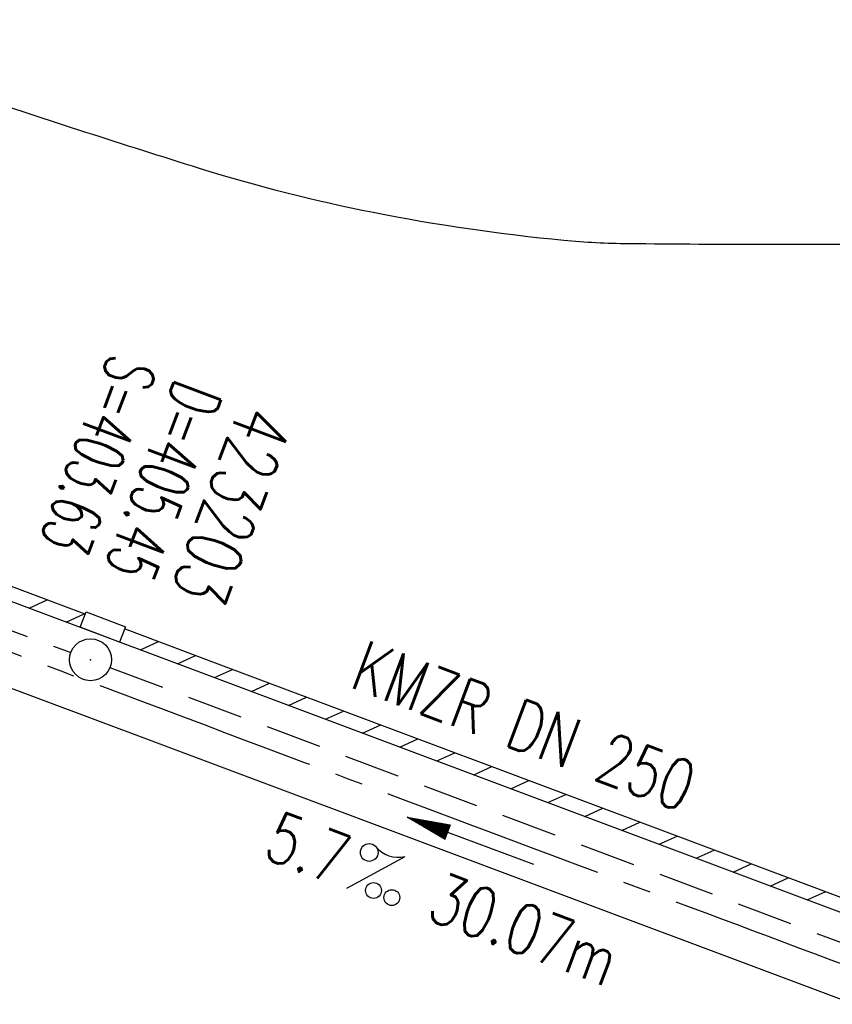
# Model space of a CAD drawing. Extents: x 450316 to 454644, y 428795 to 436505.
# Tile 277 of 324: x 452703 to 452732, y 433989 to 434024. Entities that reach past the tile are written whole.
import ezdxf
from ezdxf.enums import TextEntityAlignment as Align

# ---------------------------------------------------------------- set-up
doc = ezdxf.new("R2010")
doc.units = 0
doc.header["$LTSCALE"] = 2
doc.header["$MEASUREMENT"] = 0
doc.linetypes.add('ACHSE', pattern=[5.5, 4, -0.5, 0.5, -0.5])
doc.linetypes.add('GESTRICH-X2', pattern=[1.5, 1, -0.5])
doc.layers.get('0').update_dxf_attribs({"linetype": 'CONTINUOUS'})
for name, color, linetype in [('ACHSETOP', 1, 'ACHSE'), ('FBR', 8, 'CONTINUOUS'), ('KANAL', 7, 'GESTRICH-X2'), ('PFEIL', 7, 'CONTINUOUS'), ('RINNE', 8, 'CONTINUOUS'), ('SCHACHTNR', 6, 'CONTINUOUS'), ('TEXTO', 4, 'CONTINUOUS'), ('TEXTU', 4, 'CONTINUOUS')]:
    doc.layers.add(name, color=color, linetype=linetype)
doc.styles.add('ROMANS', font='romans.shx', dxfattribs={"width": 0.8})

# ---------------------------------------------------------------- blocks, each defined once
blk = doc.blocks.new('PROM')
blk.add_line((1.566, 1.817), (0.019, 0.015))
for centre, radius in [((0.317, 1.51), 0.317), ((0.943, 0.291), 0.283), ((1.645, 0.287), 0.283)]:
    blk.add_circle(centre, radius)
blk.add_arc((0.992, 2.682), 1.033, 239.1414, 303.3549)
blk = doc.blocks.new('PFEIL2')
at = {"color": 0}
for p, q in [((0.88, 0.002), (-2.401, -0.012)), ((0.881, -0.271), (0.879, 0.276)), ((0.879, 0.276), (2.429, 0.009)), ((0.911, 0.27), (0.879, 0.265)), ((0.965, 0.261), (0.879, 0.246)), ((1.019, 0.252), (0.879, 0.228)), ((1.073, 0.242), (0.879, 0.209)), ((1.127, 0.233), (0.879, 0.191)), ((1.181, 0.224), (0.879, 0.172)), ((1.235, 0.214), (0.879, 0.154)), ((1.289, 0.205), (0.879, 0.135)), ((1.343, 0.196), (0.879, 0.117)), ((1.397, 0.187), (0.879, 0.098)), ((1.451, 0.177), (0.879, 0.08)), ((1.505, 0.168), (0.879, 0.061)), ((1.559, 0.159), (0.88, 0.043)), ((1.613, 0.149), (0.88, 0.024)), ((1.668, 0.14), (0.88, 0.006)), ((1.722, 0.131), (0.88, -0.013)), ((1.776, 0.121), (0.88, -0.031)), ((1.83, 0.112), (0.88, -0.05)), ((1.884, 0.103), (0.88, -0.068)), ((1.938, 0.094), (0.88, -0.087)), ((1.992, 0.084), (0.88, -0.105)), ((2.046, 0.075), (0.88, -0.124)), ((2.1, 0.066), (0.88, -0.142)), ((2.154, 0.056), (0.88, -0.161)), ((2.208, 0.047), (0.88, -0.179)), ((2.262, 0.038), (0.881, -0.198)), ((2.316, 0.029), (0.881, -0.216)), ((2.37, 0.019), (0.881, -0.235)), ((2.424, 0.01), (0.881, -0.253)), ((2.429, 0.009), (0.881, -0.271))]:
    blk.add_line(p, q, dxfattribs=at)
blk = doc.blocks.new('GST')
at = {"color": 0}
blk.add_circle((0, 0), 0.75, dxfattribs=at)
blk.add_point((0, 0), dxfattribs=at)

msp = doc.modelspace()

# ---------------------------------------------------------------- linework, layer by layer
msp.add_lwpolyline([(452706.251, 434001.661), (452704.844, 434002.189), (452705.049, 434002.735), (452706.456, 434002.207)], close=True)
at = {"layer": 'ACHSETOP', "flags": 128}
msp.add_lwpolyline([(451271.766, 435019.042, -0.000001), (451272.365, 435018.353, -0.000032), (451272.387, 435018.328), (451288.791, 434999.463, -0.000002), (451296.993, 434990.03, 0.000007), (451305.195, 434980.597, 0.000007), (451313.397, 434971.165, -0.000007), (451321.599, 434961.732, -0.000007), (451329.801, 434952.299, 0.000007), (451338.003, 434942.866, 0.000007), (451346.205, 434933.433, -0.000007), (451354.407, 434924.001, -0.000007), (451362.609, 434914.568, 0.000011), (451370.811, 434905.135, 0.000001), (451379.013, 434895.702, 0.000001), (451387.215, 434886.27), (451403.62, 434867.404), (451420.024, 434848.539), (451436.428, 434829.674, -0.000013), (451444.63, 434820.241, 0.000007), (451452.832, 434810.808, 0.000007), (451461.034, 434801.376, -0.000007), (451469.236, 434791.943, -0.000007), (451477.438, 434782.51, 0.000007), (451485.64, 434773.077, 0.000007), (451493.842, 434763.645, -0.000007), (451502.044, 434754.212, -0.000007), (451510.246, 434744.779, 0.000007), (451518.448, 434735.346, 0.000007), (451526.65, 434725.914, -0.000007), (451534.852, 434716.481, -0.000007), (451543.054, 434707.048, 0.000011), (451551.256, 434697.615, 0.000001), (451559.458, 434688.182, 0.000001), (451567.66, 434678.75), (451584.065, 434659.884, -0.000001), (451592.267, 434650.452, -0.000001), (451600.469, 434641.019, -0.000011), (451608.671, 434631.586, 0.000013), (451616.873, 434622.153), (451633.277, 434603.288), (451649.681, 434584.423, -0.000013), (451657.883, 434574.99, 0.000007), (451666.085, 434565.557, 0.000007), (451674.287, 434556.124, -0.000007), (451682.489, 434546.692, -0.000007), (451690.691, 434537.259, 0.000006), (451698.893, 434527.826), (451715.297, 434508.961, -0.000015), (451721.01, 434502.39, 0.000008), (451726.723, 434495.82, 0.000958), (451727.518, 434494.909, 0.000181), (451731.723, 434490.114, 0.003894), (451738.179, 434482.871, 0.00247), (451748.503, 434471.583, 0.003793), (451756.233, 434463.34, 0.003129), (451765.742, 434453.478, 0.00313), (451774.532, 434444.586, 0.003132), (451783.429, 434435.81, 0.003134), (451792.435, 434427.146, 0.003132), (451801.553, 434418.591, 0.003131), (451810.774, 434410.155, 0.00313), (451820.102, 434401.832, 0.003133), (451829.541, 434393.621, 0.003138), (451839.066, 434385.542, 0.003131), (451848.69, 434377.585, 0.003125), (451858.432, 434369.733, 0.003124), (451868.271, 434362.004, 0.00313), (451878.187, 434354.413, 0.003138), (451888.199, 434346.945, 0.003133), (451898.32, 434339.593, 0.003131), (451908.525, 434332.373, 0.003131), (451918.818, 434325.282, 0.003132), (451929.206, 434318.316, 0.003136), (451939.668, 434311.489, 0.00313), (451950.209, 434304.797, 0.003123), (451960.857, 434298.223, 0.003128), (451971.589, 434291.781, 0.003137), (451982.371, 434285.491, 0.003139), (451993.235, 434279.335, 0.003133), (452004.198, 434273.303, 0.003123), (452015.227, 434267.413, 0.003125), (452026.323, 434261.665, 0.003132), (452037.503, 434256.05, 0.003138), (452048.733, 434250.584, 0.003134), (452060.02, 434245.265, 0.003122), (452071.413, 434240.069, 0.003127), (452083.62, 434234.685, 0.003578), (452094.349, 434230.124, 0.002702), (452108.409, 434224.354, 0.004189), (452117.528, 434220.758, 0.00053), (452126.341, 434217.378, 0.001569), (452129.323, 434216.249, 0.000008), (452135.115, 434214.077, -0.000025), (452140.907, 434211.904), (452164.314, 434203.123, 0.000006), (452176.018, 434198.733, -0.000007), (452187.722, 434194.343), (452211.129, 434185.563), (452234.536, 434176.783, -0.000012), (452246.24, 434172.393, 0.000007), (452257.944, 434168.002, 0.000002), (452265.746, 434165.075, 0.000001), (452281.351, 434159.222, 0.000005), (452293.055, 434154.832, -0.000007), (452304.759, 434150.442, -0.000019), (452316.463, 434146.052, 0.000015), (452328.166, 434141.661, 0.000002), (452338.097, 434137.936, 0.000001), (452351.573, 434132.881, 0.000004), (452363.277, 434128.491, -0.000006), (452374.981, 434124.101, -0.00002), (452386.684, 434119.71, 0.00002), (452398.388, 434115.32, 0.000006), (452410.092, 434110.93, -0.000004), (452421.796, 434106.54, -0.000001), (452435.272, 434101.485, -0.000002), (452445.203, 434097.76, -0.000015), (452456.906, 434093.369, 0.000019), (452468.61, 434088.979, 0.000007), (452480.314, 434084.589, -0.000006), (452492.018, 434080.199, -0.000002), (452503.721, 434075.809, 0.000002), (452515.425, 434071.419, 0.000006), (452527.129, 434067.029, -0.000007), (452538.833, 434062.639, -0.000019), (452550.536, 434058.248, 0.000015), (452562.24, 434053.858, 0.000002), (452572.171, 434050.133, 0.000001), (452585.647, 434045.078, 0.000004), (452597.351, 434040.688, -0.000006), (452609.055, 434036.298, -0.00002), (452620.758, 434031.907, 0.00002), (452632.462, 434027.517, 0.000006), (452644.166, 434023.127, -0.000004), (452655.87, 434018.737, -0.000001), (452669.346, 434013.682, -0.000002), (452679.277, 434009.957, -0.000015), (452690.981, 434005.567, 0.000014), (452702.684, 434001.176, 0.000011), (452714.388, 433996.786, -0.000001), (452726.092, 433992.396, -0.000007), (452735.031, 433989.043, -0.000005), (452748.181, 433984.11, -0.000156), (452748.221, 433984.095, -0.000005), (452749.498, 433983.615, -0.004183), (452758.692, 433980.071, -0.002721), (452772.748, 433974.429, -0.005081), (452782.771, 433970.223, -0.003908), (452795.7, 433964.522, -0.003912), (452807.05, 433959.304, -0.003907), (452818.331, 433953.902, -0.003903), (452829.522, 433948.327, -0.003904), (452840.62, 433942.58, -0.003907), (452851.631, 433936.658, -0.003909), (452862.543, 433930.568, -0.003906), (452873.352, 433924.312, -0.003899), (452884.081, 433917.876, -0.003907), (452894.713, 433911.271, -0.003917), (452905.212, 433904.518, -0.003914), (452915.606, 433897.601, -0.003904), (452925.914, 433890.505, -0.003895), (452936.108, 433883.251, -0.003902), (452946.169, 433875.853, -0.003909), (452956.117, 433868.296, -0.003904), (452965.957, 433860.575, -0.003908), (452975.671, 433852.704, -0.00391), (452985.257, 433844.687, -0.003909), (452994.717, 433836.52, -0.003908), (453004.051, 433828.203, -0.003902), (453013.251, 433819.744, -0.003901), (453022.321, 433811.14, -0.003907), (453031.261, 433802.39, -0.003913), (453040.05, 433793.514, -0.003909), (453048.995, 433784.194, -0.00418), (453057.218, 433775.343, -0.003621), (453064.799, 433766.924, -0.003001), (453073.811, 433756.645, -0.003775), (453082.931, 433745.954, -0.004894), (453089.822, 433737.587, -0.004962), (453096.584, 433729.038, -0.003805), (453105.204, 433717.738, -0.003005), (453113.364, 433706.734, -0.003643), (453119.973, 433697.569, -0.004174), (453127.227, 433687.17, -0.004295), (453134.105, 433676.947, -0.003507), (453140.018, 433667.855, -0.002688), (453147.586, 433655.895, -0.003695), (453155.363, 433643.251, -0.00538), (453160.547, 433634.47, -0.005332), (453165.53, 433625.601, -0.003667), (453172.541, 433612.577, -0.002679), (453179.095, 433600.023, -0.003501), (453183.992, 433590.355, -0.004313), (453189.196, 433579.668, -0.003909), (453194.743, 433567.786, -0.003909), (453199.853, 433556.378, -0.003909), (453204.783, 433544.892, -0.003903), (453209.809, 433532.66, -0.004384), (453214.103, 433521.695, -0.003423), (453219.661, 433506.825, -0.005955), (453222.694, 433498.219, -0.000145), (453225.568, 433489.736, -0.000252), (453227.219, 433484.852, -0.000085), (453230.064, 433476.416, -0.000405), (453230.656, 433474.653, -0.003646), (453233.571, 433465.744, 0.00217), (453238.424, 433450.758, 0.000006), (453242.327, 433438.883, -0.000007), (453246.23, 433427.008, -0.000012), (453250.132, 433415.133, 0.000009), (453254.035, 433403.258, 0.003001), (453258.01, 433391.404, -0.003002), (453261.985, 433379.55, -0.003008), (453265.815, 433367.653, 0.003009), (453269.646, 433355.757, 0.00001), (453273.549, 433343.882, -0.000019), (453277.452, 433332.007), (453285.257, 433308.257, 0.000005), (453289.16, 433296.382, -0.000004), (453293.063, 433284.507, -0.000001), (453297.412, 433271.275, -0.000001), (453300.869, 433260.756, -0.00001), (453304.771, 433248.881, 0.000008), (453308.674, 433237.006, 0.000011), (453312.577, 433225.131, -0.000004), (453316.48, 433213.256, -0.000007), (453317.957, 433208.761, -0.000002), (453324.285, 433189.506, -0.00006), (453324.748, 433188.095, 0.000004), (453325.212, 433186.684, 0.001409), (453327.806, 433178.862, 0.000842), (453332.205, 433165.794, 0.002106), (453335.59, 433155.932, 0.001506), (453340.42, 433142.182, 0.001603), (453344.587, 433130.552, 0.001566), (453348.928, 433118.674, 0.00157), (453353.282, 433106.987, 0.001563), (453357.73, 433095.275, 0.001555), (453362.245, 433083.606, 0.001558), (453366.823, 433071.988, 0.001562), (453371.477, 433060.391, 0.001561), (453376.206, 433048.816, 0.001565), (453381.007, 433037.273, 0.001565), (453385.878, 433025.763, 0.001563), (453390.82, 433014.287, 0.001561), (453395.838, 433002.832, 0.001559), (453400.927, 432991.41, 0.00156), (453406.083, 432980.028, 0.001563), (453411.315, 432968.669, 0.001565), (453416.612, 432957.354, 0.001562), (453421.976, 432946.082, 0.001558), (453427.424, 432934.813, 0.001559), (453432.943, 432923.577, 0.001564), (453438.516, 432912.409, 0.001566), (453444.163, 432901.268, 0.001564), (453449.888, 432890.145, 0.001558), (453455.356, 432879.682, 0.001394), (453461.537, 432868.025, 0.001724), (453468.567, 432854.963, 0.002516), (453473.461, 432846.052, 0.001346), (453478.156, 432837.657, 0.000835), (453485.787, 432824.152, 0.000825), (453493.393, 432810.794, 0.001335), (453498.128, 432802.562, 0.002522), (453503.255, 432793.804, 0.001723), (453510.868, 432781.051, 0.001395), (453517.698, 432769.769, 0.001557), (453523.875, 432759.701, 0.001564), (453531.451, 432747.524, 0.002105), (453537.147, 432738.516, 0.001027), (453545.205, 432725.948, 0.001523), (453550.684, 432717.498, 0.000001), (453550.839, 432717.261, 0.000124), (453550.84, 432717.259, 0.000024), (453557.597, 432706.912, -0.000007), (453564.355, 432696.566, -0.000001), (453571.19, 432686.101, 0.000005), (453578.025, 432675.635, 0.000012), (453584.861, 432665.17, -0.000012), (453591.696, 432654.704, -0.000004), (453598.531, 432644.238, 0.000004), (453605.366, 432633.773, 0.000001), (453612.202, 432623.307, -0.000001), (453619.037, 432612.841, -0.000004), (453625.872, 432602.376, 0.000003), (453632.707, 432591.91), (453646.378, 432570.979, -0.000014), (453650.935, 432564.001, -0.000007), (453660.048, 432550.047, -0.002465), (453666.815, 432539.572, 0.002471), (453673.568, 432529.119, 0.002497), (453680.467, 432518.67, -0.002488), (453687.389, 432508.185, -0.000003), (453694.224, 432497.72, 0.000006), (453701.059, 432487.254), (453714.73, 432466.322, -0.000006), (453721.565, 432455.856, 0.000006), (453728.4, 432445.391, 0.000183), (453728.474, 432445.277, -0.000027), (453728.969, 432444.521, -0.003905), (453733.992, 432436.709, -0.002472), (453741.768, 432424.267, -0.005163), (453747.303, 432415.103, -0.003867), (453754.471, 432402.736, -0.003958), (453760.534, 432391.888, -0.003913), (453766.494, 432380.818, -0.003903), (453772.248, 432369.72, -0.003904), (453777.826, 432358.535, -0.003901), (453783.485, 432346.731, -0.004288), (453788.457, 432335.909, -0.003523), (453794.251, 432322.76, -0.004762), (453798.376, 432312.962, -0.001651), (453802.105, 432303.777, -0.002689), (453804.345, 432298.119, -0.001542), (453805.535, 432295.038, -0.000893), (453807.562, 432289.711, -0.005639), (453811.068, 432280.125, -0.003891), (453815.882, 432266.138, -0.00573), (453819.492, 432254.955, -0.005082), (453823.289, 432242.262, -0.004537), (453827.3, 432227.849, -0.006762), (453829.772, 432218.119, -0.001828), (453832.339, 432207.234, -0.002855), (453833.917, 432200.252, -0.000688), (453834.588, 432197.184, -0.000614), (453835.33, 432193.746, -0.005087), (453837.353, 432183.825, -0.003463), (453840.076, 432169.201, -0.004355), (453841.882, 432158.581, -0.003298), (453844.052, 432144.521, -0.003873), (453845.959, 432130.87, -0.004703), (453847.336, 432119.601, -0.004431), (453848.679, 432106.664, -0.004859), (453849.683, 432094.847, -0.001971), (453850.759, 432079.747, -0.003754), (453851.233, 432071.814, -0.000235), (453851.272, 432071.058, -0.000154), (453851.331, 432069.903, -0.005004), (453851.76, 432059.357, -0.003657), (453852.096, 432044.916, -0.006284), (453852.131, 432034.652, -0.00442), (453851.869, 432020.065, -0.004496), (453851.355, 432005.74, -0.005961), (453850.742, 431994.946, -0.004032), (453849.635, 431980.541, -0.005521), (453848.625, 431970.038, -0.000545), (453848.175, 431965.885, -0.00099), (453847.92, 431963.599, -0.002817), (453847.082, 431956.57, -0.001743), (453845.624, 431945.22, -0.004295), (453844.128, 431934.589, -0.003233), (453841.927, 431920.496, -0.003719), (453839.898, 431908.592, -0.003474), (453837.544, 431895.884, -0.003471), (453834.928, 431882.783, -0.003984), (453832.479, 431871.403, -0.002961), (453829.251, 431857.357, -0.00403), (453826.736, 431847.072, -0.001132), (453824.957, 431840.111, -0.001603), (453823.675, 431835.205, -0.002375), (453822.368, 431830.363, -0.001541), (453820.296, 431822.917, -0.005811), (453817.744, 431814.242, -0.003321), (453813.002, 431799.15, -0.004369), (453808.955, 431786.926, -0.004589), (453804.893, 431775.36, -0.004977), (453800.134, 431762.595, -0.00596), (453795.928, 431752.024, -0.002426), (453790.614, 431739.296, -0.004094), (453787.367, 431731.794, -0.000338), (453786.71, 431730.312, -0.000388), (453786.136, 431729.023, -0.004625), (453782.634, 431721.365, -0.002368), (453775.588, 431706.507, -0.004069), (453770.201, 431695.516, -0.003863), (453764.344, 431684.031, -0.004659), (453758.242, 431672.552, -0.005048), (453752.404, 431662.068, -0.002758), (453744.856, 431648.996, -0.004203), (453739.784, 431640.488, -0.000453), (453738.552, 431638.464, -0.00049), (453737.409, 431636.595, -0.004121), (453733.364, 431630.114, -0.00246), (453726.445, 431619.347, -0.006277), (453720.589, 431610.574, -0.004581), (453712.305, 431598.731, -0.005038), (453704.604, 431588.16, -0.005528), (453697.383, 431578.675, -0.004083), (453688.218, 431567.105, -0.005886), (453681.701, 431559.207, -0.001219), (453676.737, 431553.362, -0.002238), (453674.011, 431550.197, -0.001962), (453670.562, 431546.26, -0.001297), (453665.305, 431540.337, -0.004313), (453658.171, 431532.478, -0.003182), (453648.342, 431521.973, -0.004167), (453639.222, 431512.508, -0.00462), (453630.847, 431504.116, -0.002727), (453619.912, 431493.477, -0.004271), (453612.835, 431486.781, -0.000068), (453609.879, 431484.033, -0.000648), (453609.571, 431483.747, -0.000003), (453600.643, 431475.492, -0.000005), (453594.487, 431469.799), (453576.132, 431452.827), (453557.776, 431435.854), (453539.42, 431418.881), (453521.065, 431401.909, 0.000001), (453511.887, 431393.422, 0.000001), (453502.709, 431384.936, 0.000013), (453493.531, 431376.449, -0.000013), (453484.354, 431367.963, 0), (453475.176, 431359.477, 0), (453465.998, 431350.99), (453447.643, 431334.018, 0.000001), (453438.465, 431325.531, 0.000001), (453429.287, 431317.045, 0.000013), (453420.11, 431308.558, -0.000007), (453410.932, 431300.072, -0.000004), (453403.532, 431293.229, -0.000002), (453392.576, 431283.099, -0.00001), (453383.398, 431274.613, 0.000015), (453374.22, 431266.127, 0.000014), (453365.042, 431257.64, -0.000013), (453355.865, 431249.154, 0), (453343.628, 431237.839, -0.000001), (453337.509, 431232.181), (453319.154, 431215.209, 0.000001), (453309.976, 431206.722, 0.000001), (453300.798, 431198.236, 0.000013), (453291.621, 431189.749, -0.000013), (453282.443, 431181.263, -0.000001), (453273.265, 431172.777, -0.000001), (453264.087, 431164.29), (453245.732, 431147.318), (453227.376, 431130.345), (453209.02, 431113.372, 0.000014), (453199.843, 431104.885, -0.000009), (453190.665, 431096.399, -0.000019), (453181.487, 431087.913, 0.000019), (453172.309, 431079.427, 0.000009), (453163.132, 431070.941, -0.000008), (453153.954, 431062.454), (453135.598, 431045.481, 0.000009), (453134.861, 431044.799, 0.000002), (453130.417, 431040.69, 0.002804), (453126.112, 431036.664, 0.001372), (453117.381, 431028.361, 0.005333), (453110.158, 431021.305, 0.003613), (453099.686, 431010.703, 0.004216), (453091.364, 431002.01, 0.003913), (453082.552, 430992.499, 0.00391), (453074.199, 430983.197, 0.003911), (453065.996, 430973.768, 0.003912), (453057.937, 430964.207, 0.003915), (453050.034, 430954.528, 0.00391), (453042.286, 430944.729, 0.003905), (453034.682, 430934.798, 0.003908), (453027.235, 430924.75, 0.003912), (453019.954, 430914.598, 0.003918), (453012.829, 430904.328, 0.003918), (453005.866, 430893.947, 0.003907), (452999.072, 430883.467, 0.0039), (452992.431, 430872.865, 0.003908), (452985.952, 430862.152, 0.00392), (452979.661, 430851.374, 0.00392), (452973.542, 430840.502, 0.003904), (452967.571, 430829.493, 0.003903), (452961.774, 430818.394, 0.003916), (452956.17, 430807.245, 0.00392), (452950.739, 430796.004, 0.00391), (452945.472, 430784.651, 0.003904), (452940.385, 430773.223, 0.00391), (452935.485, 430761.733, 0.003913), (452930.764, 430750.166, 0.003909), (452926.22, 430738.514, 0.003913), (452921.858, 430726.792, 0.003918), (452917.686, 430715.017, 0.003913), (452913.698, 430703.178, 0.003909), (452909.892, 430691.264, 0.003904), (452906.273, 430679.293, 0.003908), (452902.844, 430667.279, 0.003914), (452899.604, 430655.212, 0.003911), (452896.55, 430643.086, 0.003914), (452893.686, 430630.913, 0.003917), (452891.016, 430618.707, 0.003911), (452890.732, 430617.306, 0.000237), (452886.248, 430594.167, 0.007575), (452884.76, 430585.792, 0.003906), (452882.249, 430569.49)], format="xyb", dxfattribs=at)
at = {"layer": 'FBR'}
for points in [[(452303.932, 433986.533, 0.000005), (452343.627, 433981.924, 0.000161)], [(452303.637, 433983.994, 0.000005), (452343.333, 433979.384, 0.000161)], [(452537.995, 434082.074, 0.000011), (452544.59, 434079.606, 0.000017), (452548.921, 434077.985), (452554.635, 434075.847, 0.000112), (452566.978, 434071.232, -0.000173), (452579.32, 434066.617, -0.00098), (452585.565, 434064.265, 0.001072), (452591.81, 434061.914, 0.00019), (452597.179, 434059.908, -0.000068), (452602.547, 434057.902, -0.000085), (452624.395, 434049.731, -0.000297), (452630.636, 434047.391, -0.000306), (452633.889, 434046.167, -0.000044), (452656.334, 434037.704, -0.000134), (452661.513, 434035.749, 0.000068), (452671.73, 434031.891, 0.002005), (452678.165, 434029.491, 0.000757), (452695.239, 434023.232, 0.006913), (452700.976, 434021.228, 0.004922), (452709.098, 434018.605, 0.026912), (452715.311, 434017.027, 0.025009), (452722.136, 434016.031, 0.021265), (452724.434, 434015.911, 0.004848), (452734.521, 434015.909, 0.024197)]]:
    msp.add_lwpolyline(points, format="xyb", dxfattribs=at)
at = {"layer": 'FBR', "flags": 128}
msp.add_lwpolyline([(452518.088, 434051.594, -0.001198), (452529.26, 434047.483, -0.00215), (452535.47, 434045.15, -0.000124), (452548.009, 434040.375, 0.001101), (452549.419, 434039.841, 0.001693), (452560.176, 434035.837, -0.001823), (452570.168, 434032.115, -0.000407), (452576.424, 434029.753, 0.00024), (452587.051, 434025.736, 0.000512), (452601.451, 434020.318, 0.000412), (452619.331, 434013.628, 0.003212), (452626.856, 434010.875, 0.002769), (452635.623, 434007.785, 0.012933), (452642.456, 434005.616, -0.012603), (452649.47, 434003.394, -0.003997), (452661.598, 433999.104, -0.002506), (452680.851, 433992.012, -0.000291), (452698.14, 433985.533, 0.000558), (452707.139, 433982.166, 0.000188), (452715.09, 433979.205, -0.000119), (452727.585, 433974.553, -0.001), (452738.855, 433970.329, -0.000801)], format="xyb", dxfattribs=at)
for points in [[(452734.576, 433991.038), (452678.961, 434011.884), (452648.682, 434023.259)], [(452647.644, 434020.474), (452668.157, 434012.814), (452707.305, 433998.161), (452732.07, 433988.874)]]:
    msp.add_lwpolyline(points, dxfattribs=at)
at = {"layer": 'KANAL'}
for p, q in [((452678.563, 434010.875), (452704.5, 434001.281)), ((452705.906, 434000.75), (452732.656, 433990.688))]:
    msp.add_line(p, q, dxfattribs=at)
at = {"layer": 'RINNE'}
for p, q in [((452703.017, 434002.873), (452703.662, 434003.166)), ((452704.342, 434002.377), (452704.987, 434002.669)), ((452706.992, 434001.384), (452707.637, 434001.676)), ((452708.317, 434000.887), (452708.961, 434001.179)), ((452709.642, 434000.39), (452710.286, 434000.683)), ((452710.967, 433999.893), (452711.611, 434000.186)), ((452712.291, 433999.397), (452712.935, 433999.689)), ((452713.616, 433998.9), (452714.26, 433999.192)), ((452714.94, 433998.403), (452715.585, 433998.695)), ((452716.265, 433997.906), (452716.909, 433998.199)), ((452717.59, 433997.409), (452718.234, 433997.702)), ((452718.914, 433996.913), (452719.558, 433997.205)), ((452720.239, 433996.416), (452720.883, 433996.708)), ((452721.563, 433995.919), (452722.207, 433996.211)), ((452722.888, 433995.422), (452723.532, 433995.715)), ((452724.212, 433994.925), (452724.856, 433995.218)), ((452725.537, 433994.428), (452726.181, 433994.721)), ((452726.861, 433993.932), (452727.506, 433994.224)), ((452728.186, 433993.435), (452728.83, 433993.727)), ((452729.511, 433992.938), (452730.155, 433993.23)), ((452730.835, 433992.441), (452731.479, 433992.734))]:
    msp.add_line(p, q, dxfattribs=at)
for points in [[(452705.021, 434002.656), (452689.294, 434008.551), (452679.136, 434012.352), (452679.119, 434012.359)], [(452733.181, 433992.095), (452709.779, 434000.873), (452706.428, 434002.129)]]:
    msp.add_lwpolyline(points, dxfattribs=at)

# ---------------------------------------------------------------- block references
at = {"rotation": 159.4384999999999}
msp.add_blockref('GST', (452705.209, 434001.029), dxfattribs=at)
at = {"layer": 'PFEIL', "rotation": 159.33}
msp.add_blockref('PFEIL2', (452718.803, 433994.556), dxfattribs=at)
at = {"layer": 'TEXTU', "rotation": 339.33}
msp.add_blockref('PROM', (452714.345, 433992.836), dxfattribs=at)

# ---------------------------------------------------------------- texts
at = {"layer": 'SCHACHTNR', "style": 'ROMANS'}
for s, height, width, p in [('S=403.63', 1.8, 0.6, (452705.908, 434012.035)), ('D=405.45', 1.8, 0.6, (452708.252, 434011.129)), ('423203', 2, 0.7, (452710.595, 434010.254))]:
    msp.add_text(s, height=height, rotation=249.4385, dxfattribs=dict(at, width=width)).set_placement(p)
at = {"layer": 'TEXTO', "style": 'ROMANS', "width": 0.75}
msp.add_text('KMZR DN 250', height=1.8, rotation=339.33, dxfattribs=at).set_placement((452720.398, 433997.816), align=Align.CENTER)
at = {"layer": 'TEXTU', "style": 'ROMANS', "width": 0.75}
for s, p in [('5.7', (452711.316, 433993.966)), ('30.07m', (452717.159, 433991.778))]:
    msp.add_text(s, height=1.8, rotation=339.33, dxfattribs=at).set_placement(p)

doc.saveas('drawing.dxf')
